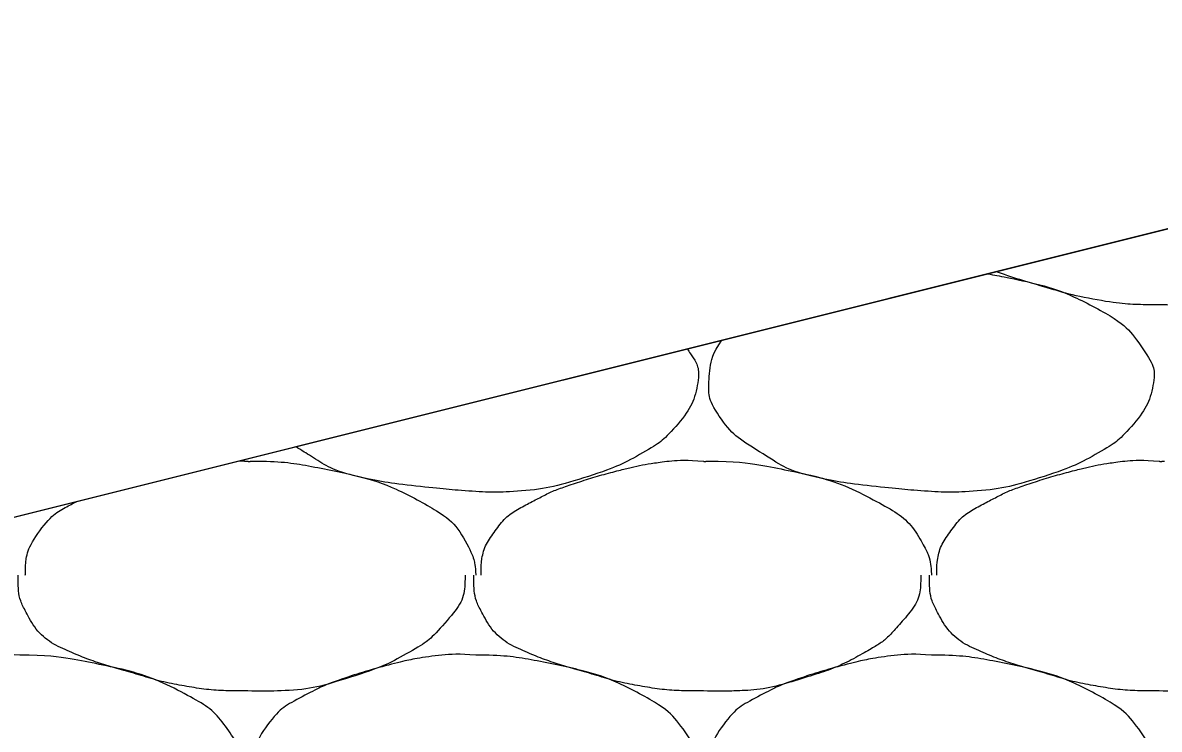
# Model space of a CAD drawing. Extents: x 1373719 to 1374161, y 379835 to 380167.
# Drawn here: x 1373948.072 to 1373949.221, y 380112.946 to 380113.661 of the extents above; entities that cross this region are included whole.
import ezdxf

# ---------------------------------------------------------------- set-up
doc = ezdxf.new("R2010")
doc.units = 0
doc.layers.add('Aggregate Base Course', color=7, linetype='Continuous')
doc.layers.add('SIGNATURE', color=7, linetype='Continuous')

msp = doc.modelspace()

# ---------------------------------------------------------------- linework, layer by layer
msp.add_line((1373950.0231, 380113.6504), (1373934.0197, 380109.6495))
at = {"layer": 'Aggregate Base Course'}
for points, degree in [([(1373949.4407, 380113.5046), (1373949.4407, 380113.5028), (1373949.4408, 380113.501), (1373949.441, 380113.487), (1373949.4404, 380113.4688), (1373949.4288, 380113.453), (1373949.4158, 380113.4384), (1373949.4076, 380113.4292), (1373949.3991, 380113.4226), (1373949.3888, 380113.4168), (1373949.3707, 380113.4065), (1373949.3528, 380113.3979), (1373949.333, 380113.3916), (1373949.3075, 380113.3836), (1373949.282, 380113.3765), (1373949.2556, 380113.3754), (1373949.2442, 380113.375), (1373949.2328, 380113.3749), (1373949.2214, 380113.3754)], 3), ([(1373949.0478, 380113.4066), (1373949.0553, 380113.4054), (1373949.0628, 380113.4039), (1373949.1024, 380113.3958), (1373949.1321, 380113.386), (1373949.1819, 380113.3593), (1373949.1956, 380113.3449), (1373949.2145, 380113.3165), (1373949.2176, 380113.3066), (1373949.213, 380113.2811), (1373949.2042, 380113.2643), (1373949.1824, 380113.24), (1373949.1741, 380113.2336), (1373949.1457, 380113.2175), (1373949.1278, 380113.2089), (1373949.0825, 380113.1946), (1373949.0569, 380113.1881), (1373949.0174, 380113.1856), (1373949.0042, 380113.1855), (1373948.9712, 380113.1877), (1373948.9514, 380113.1897), (1373948.9098, 380113.1942), (1373948.8883, 380113.1976), (1373948.8492, 380113.2067), (1373948.834, 380113.2161), (1373948.8003, 380113.2372), (1373948.7858, 380113.2481), (1373948.7667, 380113.2773), (1373948.7654, 380113.2879), (1373948.7668, 380113.312), (1373948.7697, 380113.326), (1373948.7791, 380113.3394)], 3), ([(1373949.2214, 380113.3754), (1373949.219, 380113.3754), (1373949.2166, 380113.3754), (1373949.1943, 380113.3754), (1373949.1745, 380113.3773), (1373949.1338, 380113.3846), (1373949.1137, 380113.391), (1373949.0809, 380113.4005), (1373949.0688, 380113.4043), (1373949.0568, 380113.4088)], 3), ([(1373948.7441, 380113.3307), (1373948.7454, 380113.3288), (1373948.7467, 380113.327), (1373948.7537, 380113.3165), (1373948.7568, 380113.3066), (1373948.7522, 380113.2811), (1373948.7434, 380113.2643), (1373948.7216, 380113.24), (1373948.7133, 380113.2336), (1373948.6849, 380113.2175), (1373948.667, 380113.2089), (1373948.6217, 380113.1946), (1373948.5961, 380113.1881), (1373948.5566, 380113.1856), (1373948.5434, 380113.1855), (1373948.5104, 380113.1877), (1373948.4906, 380113.1897), (1373948.449, 380113.1942), (1373948.4275, 380113.1976), (1373948.3884, 380113.2067), (1373948.3732, 380113.2161), (1373948.3544, 380113.2279), (1373948.3514, 380113.2298), (1373948.3486, 380113.2318)], 3), ([(1373948.2917, 380113.2176), (1373948.2944, 380113.2174), (1373948.2971, 380113.2173), (1373948.2998, 380113.217)], 2), ([(1373948.2998, 380113.217), (1373948.3016, 380113.2169), (1373948.3034, 380113.2171), (1373948.3052, 380113.217)], 2), ([(1373948.3052, 380113.217), (1373948.3316, 380113.2174), (1373948.358, 380113.2134), (1373948.4166, 380113.2014), (1373948.4463, 380113.1916), (1373948.4961, 380113.1649), (1373948.5121, 380113.151), (1373948.5277, 380113.1218), (1373948.5295, 380113.1129), (1373948.5303, 380113.103), (1373948.5303, 380113.1024), (1373948.5302, 380113.1018)], 3), ([(1373948.5356, 380113.1018), (1373948.5356, 380113.1024), (1373948.5356, 380113.103), (1373948.5356, 380113.1036), (1373948.5359, 380113.1188), (1373948.5402, 380113.1334), (1373948.55, 380113.1468), (1373948.5599, 380113.1604), (1373948.5722, 380113.1684), (1373948.586, 380113.1756), (1373948.5979, 380113.1818), (1373948.6095, 380113.1876), (1373948.622, 380113.1918), (1373948.6399, 380113.1979), (1373948.6577, 380113.2033), (1373948.676, 380113.208), (1373948.6873, 380113.211), (1373948.6987, 380113.2134), (1373948.7102, 380113.2152), (1373948.7269, 380113.2178), (1373948.7439, 380113.2185), (1373948.7606, 380113.217)], 3), ([(1373948.7606, 380113.217), (1373948.7624, 380113.2169), (1373948.7642, 380113.2171), (1373948.766, 380113.217)], 2), ([(1373948.766, 380113.217), (1373948.7924, 380113.2174), (1373948.8188, 380113.2134), (1373948.8452, 380113.208), (1373948.8774, 380113.2014), (1373948.9071, 380113.1916), (1373948.937, 380113.1756), (1373948.9569, 380113.1649), (1373948.9729, 380113.151), (1373948.9838, 380113.1306), (1373948.9885, 380113.1218), (1373948.9903, 380113.1129), (1373948.991, 380113.1036), (1373948.9911, 380113.103), (1373948.9911, 380113.1024), (1373948.991, 380113.1018)], 3), ([(1373948.9964, 380113.1018), (1373948.9964, 380113.1024), (1373948.9964, 380113.103), (1373948.9964, 380113.1036), (1373948.9967, 380113.1188), (1373949.001, 380113.1334), (1373949.0108, 380113.1468), (1373949.0207, 380113.1604), (1373949.033, 380113.1684), (1373949.0468, 380113.1756), (1373949.0587, 380113.1818), (1373949.0703, 380113.1876), (1373949.0828, 380113.1918), (1373949.1007, 380113.1979), (1373949.1185, 380113.2033), (1373949.1368, 380113.208), (1373949.1481, 380113.211), (1373949.1595, 380113.2134), (1373949.171, 380113.2152), (1373949.1877, 380113.2178), (1373949.2047, 380113.2185), (1373949.2214, 380113.217)], 3), ([(1373949.2214, 380113.217), (1373949.2232, 380113.2169), (1373949.225, 380113.2171), (1373949.2268, 380113.217)], 2), ([(1373948.0748, 380113.1018), (1373948.0748, 380113.1024), (1373948.0748, 380113.103), (1373948.0751, 380113.1188), (1373948.0794, 380113.1334), (1373948.0991, 380113.1604), (1373948.1114, 380113.1684), (1373948.1256, 380113.1758), (1373948.126, 380113.176), (1373948.1263, 380113.1762)], 3), ([(1373948.2998, 380112.9848), (1373948.2974, 380112.9848), (1373948.295, 380112.9848), (1373948.2926, 380112.9848), (1373948.2727, 380112.9848), (1373948.2529, 380112.9867), (1373948.2332, 380112.9902), (1373948.2122, 380112.994), (1373948.1921, 380113.0004), (1373948.1717, 380113.0063), (1373948.154, 380113.0114), (1373948.1369, 380113.0171), (1373948.1198, 380113.0244), (1373948.1008, 380113.0326), (1373948.0849, 380113.0464), (1373948.0748, 380113.0658), (1373948.0696, 380113.0758), (1373948.0676, 380113.0859), (1373948.0676, 380113.0964), (1373948.0676, 380113.0982), (1373948.0676, 380113.1), (1373948.0676, 380113.1018)], 3), ([(1373948.5194, 380113.1018), (1373948.5195, 380113.1), (1373948.5195, 380113.0982), (1373948.5188, 380113.0782), (1373948.5072, 380113.0624), (1373948.486, 380113.0386), (1373948.4775, 380113.032), (1373948.4491, 380113.0159), (1373948.4312, 380113.0073), (1373948.3859, 380112.993), (1373948.3604, 380112.9859), (1373948.3226, 380112.9844), (1373948.3112, 380112.9843), (1373948.2998, 380112.9848)], 3), ([(1373948.7606, 380112.9848), (1373948.7582, 380112.9848), (1373948.7558, 380112.9848), (1373948.7534, 380112.9848), (1373948.7335, 380112.9848), (1373948.7137, 380112.9867), (1373948.694, 380112.9902), (1373948.673, 380112.994), (1373948.6529, 380113.0004), (1373948.6325, 380113.0063), (1373948.6148, 380113.0114), (1373948.5977, 380113.0171), (1373948.5806, 380113.0244), (1373948.5616, 380113.0326), (1373948.5457, 380113.0464), (1373948.5356, 380113.0658), (1373948.5304, 380113.0758), (1373948.5284, 380113.0859), (1373948.5284, 380113.0964), (1373948.5284, 380113.0982), (1373948.5284, 380113.1), (1373948.5284, 380113.1018)], 3), ([(1373948.9802, 380113.1018), (1373948.9803, 380113.1), (1373948.9803, 380113.0982), (1373948.9802, 380113.0964), (1373948.9796, 380113.0782), (1373948.968, 380113.0624), (1373948.955, 380113.0478), (1373948.9468, 380113.0386), (1373948.9383, 380113.032), (1373948.928, 380113.0262), (1373948.9099, 380113.0159), (1373948.892, 380113.0073), (1373948.8722, 380113.001), (1373948.8467, 380112.993), (1373948.8212, 380112.9859), (1373948.7948, 380112.9848), (1373948.7834, 380112.9844), (1373948.772, 380112.9843), (1373948.7606, 380112.9848)], 3), ([(1373949.2214, 380112.9848), (1373949.219, 380112.9848), (1373949.2166, 380112.9848), (1373949.2142, 380112.9848), (1373949.1943, 380112.9848), (1373949.1745, 380112.9867), (1373949.1548, 380112.9902), (1373949.1338, 380112.994), (1373949.1137, 380113.0004), (1373949.0933, 380113.0063), (1373949.0756, 380113.0114), (1373949.0585, 380113.0171), (1373949.0414, 380113.0244), (1373949.0224, 380113.0326), (1373949.0065, 380113.0464), (1373948.9964, 380113.0658), (1373948.9912, 380113.0758), (1373948.9892, 380113.0859), (1373948.9892, 380113.0964), (1373948.9892, 380113.0982), (1373948.9892, 380113.1), (1373948.9892, 380113.1018)], 3), ([(1373949.441, 380113.1018), (1373949.4411, 380113.1), (1373949.4411, 380113.0982), (1373949.441, 380113.0964), (1373949.4404, 380113.0782), (1373949.4288, 380113.0624), (1373949.4158, 380113.0478), (1373949.4076, 380113.0386), (1373949.3991, 380113.032), (1373949.3888, 380113.0262), (1373949.3707, 380113.0159), (1373949.3528, 380113.0073), (1373949.333, 380113.001), (1373949.3075, 380112.993), (1373949.282, 380112.9859), (1373949.2556, 380112.9848), (1373949.2442, 380112.9844), (1373949.2328, 380112.9843), (1373949.2214, 380112.9848)], 3), ([(1373948.0694, 380113.0208), (1373948.0958, 380113.0212), (1373948.1222, 380113.0172), (1373948.1486, 380113.0118), (1373948.1808, 380113.0052), (1373948.2105, 380112.9954), (1373948.2404, 380112.9794), (1373948.2603, 380112.9687), (1373948.274, 380112.9543), (1373948.2872, 380112.9344), (1373948.2929, 380112.9259), (1373948.296, 380112.916), (1373948.2944, 380112.9074), (1373948.2914, 380112.8905), (1373948.2826, 380112.8737), (1373948.2692, 380112.8588), (1373948.2608, 380112.8494), (1373948.2525, 380112.843), (1373948.2422, 380112.8372), (1373948.2241, 380112.8269), (1373948.2062, 380112.8183), (1373948.1864, 380112.812), (1373948.1609, 380112.804), (1373948.1353, 380112.7975), (1373948.109, 380112.7958), (1373948.0958, 380112.795), (1373948.0826, 380112.7949), (1373948.0694, 380112.7958), (1373948.0496, 380112.7971), (1373948.0298, 380112.7991), (1373948.01, 380112.8012), (1373947.9882, 380112.8036), (1373947.9667, 380112.807), (1373947.9452, 380112.812), (1373947.9276, 380112.8161), (1373947.9124, 380112.8255), (1373947.8966, 380112.8354), (1373947.8787, 380112.8466), (1373947.8642, 380112.8575), (1373947.8516, 380112.8768), (1373947.8451, 380112.8867), (1373947.8438, 380112.8973), (1373947.8444, 380112.9074), (1373947.8453, 380112.922), (1373947.8483, 380112.9367), (1373947.8588, 380112.9506), (1373947.8694, 380112.9647), (1373947.881, 380112.9722), (1373947.8948, 380112.9794), (1373947.9067, 380112.9856), (1373947.9183, 380112.9914), (1373947.9308, 380112.9956), (1373947.9487, 380113.0017), (1373947.9665, 380113.0071), (1373947.9848, 380113.0118), (1373947.9961, 380113.0148), (1373948.0075, 380113.0172), (1373948.019, 380113.019), (1373948.0357, 380113.0216), (1373948.0527, 380113.0223), (1373948.0694, 380113.0208)], 3), ([(1373948.5302, 380113.0208), (1373948.5566, 380113.0212), (1373948.583, 380113.0172), (1373948.6416, 380113.0052), (1373948.6713, 380112.9954), (1373948.7211, 380112.9687), (1373948.7348, 380112.9543), (1373948.7537, 380112.9259), (1373948.7568, 380112.916), (1373948.7522, 380112.8905), (1373948.7434, 380112.8737), (1373948.7216, 380112.8494), (1373948.7133, 380112.843), (1373948.6849, 380112.8269), (1373948.667, 380112.8183), (1373948.6217, 380112.804), (1373948.5961, 380112.7975), (1373948.5566, 380112.795), (1373948.5434, 380112.7949), (1373948.5104, 380112.7971), (1373948.4906, 380112.7991), (1373948.449, 380112.8036), (1373948.4275, 380112.807), (1373948.3884, 380112.8161), (1373948.3732, 380112.8255), (1373948.3395, 380112.8466), (1373948.325, 380112.8575), (1373948.3059, 380112.8867), (1373948.3046, 380112.8973), (1373948.3061, 380112.922), (1373948.3091, 380112.9367), (1373948.3302, 380112.9647), (1373948.3418, 380112.9722), (1373948.3675, 380112.9856), (1373948.3791, 380112.9914), (1373948.4095, 380113.0017), (1373948.4273, 380113.0071), (1373948.4569, 380113.0148), (1373948.4683, 380113.0172), (1373948.4965, 380113.0216), (1373948.5135, 380113.0223), (1373948.5302, 380113.0208)], 3), ([(1373948.991, 380113.0208), (1373949.0174, 380113.0212), (1373949.0438, 380113.0172), (1373949.1024, 380113.0052), (1373949.1321, 380112.9954), (1373949.1819, 380112.9687), (1373949.1956, 380112.9543), (1373949.2145, 380112.9259), (1373949.2176, 380112.916), (1373949.213, 380112.8905), (1373949.2042, 380112.8737), (1373949.1824, 380112.8494), (1373949.1741, 380112.843), (1373949.1457, 380112.8269), (1373949.1278, 380112.8183), (1373949.0825, 380112.804), (1373949.0569, 380112.7975), (1373949.0174, 380112.795), (1373949.0042, 380112.7949), (1373948.9712, 380112.7971), (1373948.9514, 380112.7991), (1373948.9098, 380112.8036), (1373948.8883, 380112.807), (1373948.8492, 380112.8161), (1373948.834, 380112.8255), (1373948.8003, 380112.8466), (1373948.7858, 380112.8575), (1373948.7667, 380112.8867), (1373948.7654, 380112.8973), (1373948.7669, 380112.922), (1373948.7699, 380112.9367), (1373948.791, 380112.9647), (1373948.8026, 380112.9722), (1373948.8283, 380112.9856), (1373948.8399, 380112.9914), (1373948.8703, 380113.0017), (1373948.8881, 380113.0071), (1373948.9177, 380113.0148), (1373948.9291, 380113.0172), (1373948.9573, 380113.0216), (1373948.9743, 380113.0223), (1373948.991, 380113.0208)], 3)]:
    msp.add_open_spline(points, degree=degree, dxfattribs=at)
at = {"layer": 'SIGNATURE'}
msp.add_lwpolyline([(1373944.5723, 380112.2877), (1373948.1498, 380113.1821), (1373950.0231, 380113.6504), (1373950.2804, 380113.6606), (1373950.0197, 380113.3999), (1373951.0099, 380113.4393), (1373951.3876, 380112.424), (1373950.0208, 380112.3967)], close=True, dxfattribs=at)

doc.saveas('drawing.dxf')
